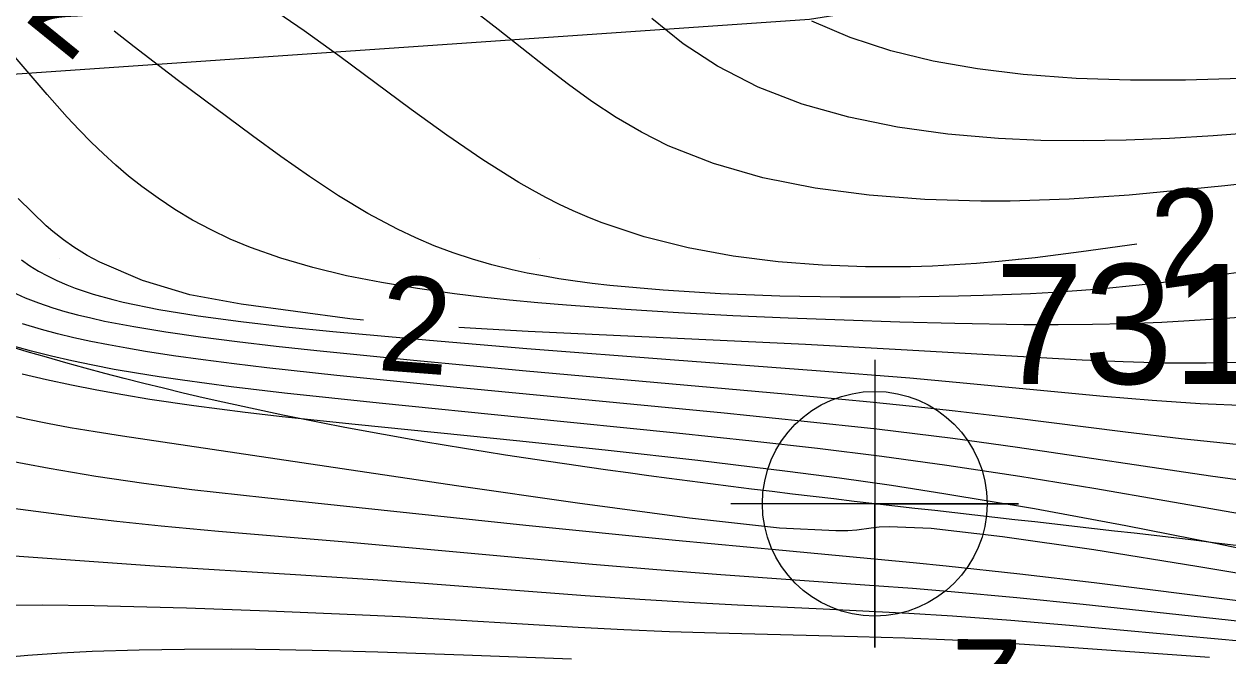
# Model space of a CAD drawing. Extents: x 2602990 to 2605851, y 618069 to 619180.
# Drawn here: x 2603869.25 to 2603894.36, y 618481.7 to 618494.88 of the extents above; entities that cross this region are included whole.
import ezdxf

# ---------------------------------------------------------------- set-up
doc = ezdxf.new("R2010")
doc.units = 0
for name, color, linetype in [('DTM Contours Major', 7, 'Continuous'), ('DTM Contours Major Text', 7, 'Continuous'), ('DTM Contours Minor', 7, 'Continuous'), ('DTM Contours Minor Text', 7, 'Continuous'), ('Exist DTM Breakline', 7, 'Continuous'), ('Exist DTM Breakline Cogo Number', 7, 'Continuous'), ('Exist DTM Breakline Cogo Point CELL', 7, 'Continuous'), ('Exist DTM Crownline', 7, 'Continuous'), ('Exist DTM QL2 LIDAR Elevation Point', 7, 'Continuous'), ('Exist Roads EOP', 7, 'Continuous'), ('PH Exist DTM Obscure Area', 7, 'Continuous')]:
    doc.layers.add(name, color=color, linetype=linetype)

# ---------------------------------------------------------------- blocks, each defined once
blk = doc.blocks.new('EXIST DTM BREAKLINE COGO POINT')
at = {"layer": 'Exist DTM Breakline Cogo Point CELL'}
blk.add_lwpolyline([(0, 0.06), (0, -0.06), (0, 0), (0.06, 0), (-0.06, 0)], dxfattribs=at)
blk.add_circle((0, 0), 0.04688, dxfattribs=at)

msp = doc.modelspace()

# ---------------------------------------------------------------- linework, layer by layer
at = {"layer": 'DTM Contours Major'}
msp.add_lwpolyline([(2603896.458, 618488.9), (2603894.122, 618488.723), (2603892.988, 618488.656), (2603892.258, 618488.628), (2603891.538, 618488.612), (2603890.822, 618488.607), (2603890.108, 618488.61), (2603888.666, 618488.635), (2603887.518, 618488.664), (2603886.357, 618488.701), (2603885.193, 618488.745), (2603884.038, 618488.797), (2603882.905, 618488.857), (2603881.804, 618488.924), (2603880.566, 618489.015), (2603879.967, 618489.066), (2603879.378, 618489.123), (2603878.799, 618489.186), (2603878.228, 618489.255), (2603877.46, 618489.363), (2603876.708, 618489.487), (2603875.979, 618489.632), (2603875.277, 618489.8), (2603874.607, 618489.995), (2603873.973, 618490.219), (2603873.553, 618490.395), (2603873.152, 618490.586), (2603872.768, 618490.793), (2603872.4, 618491.014), (2603872.047, 618491.248), (2603871.707, 618491.496), (2603871.434, 618491.712), (2603871.167, 618491.938), (2603870.907, 618492.173), (2603870.652, 618492.417), (2603870.401, 618492.673), (2603870.153, 618492.938), (2603869.735, 618493.414), (2603868.898, 618494.388)], dxfattribs=at)
at = {"layer": 'DTM Contours Minor'}
for points in [[(2603892.462, 618490.292), (2603891.3, 618490.128), (2603890.346, 618490.007), (2603889.588, 618489.927), (2603889.122, 618489.887), (2603888.662, 618489.856), (2603888.203, 618489.834), (2603887.742, 618489.82), (2603887.276, 618489.815), (2603886.801, 618489.82), (2603885.904, 618489.852), (2603884.98, 618489.924), (2603884.043, 618490.041), (2603883.106, 618490.211), (2603882.185, 618490.442), (2603881.292, 618490.74), (2603880.998, 618490.859), (2603880.708, 618490.986), (2603880.421, 618491.121), (2603880.137, 618491.265), (2603879.856, 618491.417), (2603879.576, 618491.577), (2603878.822, 618492.048), (2603878.072, 618492.561), (2603877.326, 618493.102), (2603875.838, 618494.208), (2603875.093, 618494.742), (2603874.39, 618495.219)], [(2603897.127, 618491.819), (2603894.299, 618491.51), (2603892.947, 618491.372), (2603892.304, 618491.315), (2603891.672, 618491.268), (2603891.049, 618491.231), (2603890.433, 618491.205), (2603889.821, 618491.19), (2603889.209, 618491.188), (2603888.04, 618491.221), (2603886.882, 618491.31), (2603885.751, 618491.459), (2603884.663, 618491.677), (2603883.636, 618491.97), (2603882.685, 618492.343), (2603882.128, 618492.624), (2603881.6, 618492.935), (2603881.097, 618493.27), (2603880.61, 618493.623), (2603880.132, 618493.99), (2603879.144, 618494.768), (2603878.623, 618495.17)], [(2603894.975, 618492.622), (2603894.054, 618492.55), (2603893.144, 618492.495), (2603892.243, 618492.458), (2603891.349, 618492.444), (2603890.462, 618492.456), (2603889.58, 618492.496), (2603888.518, 618492.587), (2603887.474, 618492.732), (2603886.459, 618492.939), (2603885.486, 618493.214), (2603884.567, 618493.566), (2603883.714, 618494.002), (2603883.002, 618494.473), (2603882.344, 618494.999)], [(2603894.638, 618493.748), (2603893.481, 618493.715), (2603892.331, 618493.712), (2603891.198, 618493.749), (2603890.091, 618493.83), (2603889.138, 618493.946), (2603888.216, 618494.109), (2603887.33, 618494.325), (2603886.486, 618494.602), (2603885.685, 618494.945)], [(2603896.504, 618489.968), (2603894.142, 618489.635), (2603893.332, 618489.528), (2603892.512, 618489.432), (2603891.682, 618489.351), (2603891.209, 618489.314), (2603890.731, 618489.282), (2603890.247, 618489.256), (2603889.256, 618489.217), (2603888.745, 618489.203), (2603887.529, 618489.185), (2603886.278, 618489.185), (2603885.019, 618489.208), (2603883.779, 618489.254), (2603882.586, 618489.327), (2603881.468, 618489.429), (2603881.103, 618489.471), (2603880.75, 618489.518), (2603880.407, 618489.569), (2603880.074, 618489.626), (2603879.749, 618489.688), (2603879.433, 618489.756), (2603879.012, 618489.86), (2603878.603, 618489.978), (2603878.202, 618490.11), (2603877.81, 618490.257), (2603877.422, 618490.421), (2603877.039, 618490.603), (2603876.424, 618490.933), (2603875.814, 618491.302), (2603875.209, 618491.701), (2603874.61, 618492.122), (2603874.018, 618492.554), (2603872.477, 618493.701), (2603871.551, 618494.405), (2603871.132, 618494.732)], [(2603876.331, 618488.703), (2603876.045, 618488.729), (2603873.78, 618489.041), (2603872.707, 618489.233), (2603871.721, 618489.53), (2603870.832, 618489.912), (2603870.569, 618490.057), (2603870.292, 618490.229), (2603870.073, 618490.382), (2603869.855, 618490.551), (2603869.712, 618490.672), (2603869.13, 618491.245)], [(2603869.199, 618489.96), (2603869.373, 618489.84), (2603869.553, 618489.729), (2603869.741, 618489.626), (2603869.937, 618489.53), (2603870.143, 618489.441), (2603870.32, 618489.373), (2603870.504, 618489.309), (2603870.695, 618489.248), (2603871.104, 618489.135), (2603871.32, 618489.083), (2603872.063, 618488.93), (2603872.884, 618488.795), (2603873.771, 618488.675), (2603874.712, 618488.566), (2603875.695, 618488.467), (2603877.707, 618488.284), (2603879.739, 618488.115), (2603882.821, 618487.877), (2603885.776, 618487.656), (2603887.726, 618487.498), (2603888.697, 618487.411), (2603891.768, 618487.117), (2603892.78, 618487.032), (2603893.785, 618486.965), (2603894.781, 618486.921)], [(2603869.002, 618489.292), (2603869.272, 618489.173), (2603869.555, 618489.064), (2603869.852, 618488.964), (2603870.106, 618488.888), (2603870.37, 618488.816), (2603870.645, 618488.75), (2603870.931, 618488.686), (2603871.541, 618488.569), (2603872.211, 618488.459), (2603872.932, 618488.355), (2603873.699, 618488.257), (2603874.51, 618488.162), (2603875.359, 618488.071), (2603877.373, 618487.87), (2603879.728, 618487.65), (2603885.129, 618487.17), (2603886.902, 618487.002), (2603887.787, 618486.911), (2603888.675, 618486.813), (2603889.859, 618486.671), (2603892.226, 618486.375), (2603893.391, 618486.238), (2603894.533, 618486.12)], [(2603895.278, 618485.273), (2603893.999, 618485.45), (2603889.973, 618486.046), (2603888.624, 618486.232), (2603887.831, 618486.333), (2603887.042, 618486.427), (2603885.464, 618486.6), (2603883.859, 618486.762), (2603878.346, 618487.293), (2603875.775, 618487.553), (2603874.315, 618487.713), (2603873.635, 618487.794), (2603872.987, 618487.877), (2603872.372, 618487.963), (2603871.787, 618488.052), (2603871.393, 618488.119), (2603871.013, 618488.188), (2603870.646, 618488.261), (2603870.292, 618488.338), (2603869.948, 618488.421), (2603869.614, 618488.51), (2603869.221, 618488.627)], [(2603908.767, 618486.62), (2603907.915, 618486.863), (2603907.045, 618487.082), (2603906.159, 618487.278), (2603905.165, 618487.47), (2603904.157, 618487.633), (2603903.138, 618487.767), (2603902.111, 618487.869), (2603901.08, 618487.938), (2603900.047, 618487.973), (2603899.011, 618487.973), (2603897.978, 618487.947), (2603895.928, 618487.862), (2603894.913, 618487.825), (2603893.908, 618487.806), (2603893.041, 618487.81), (2603892.18, 618487.833), (2603891.32, 618487.869), (2603890.459, 618487.916), (2603887.676, 618488.081), (2603885.553, 618488.193), (2603879.77, 618488.467), (2603878.913, 618488.513), (2603878.324, 618488.549)], [(2603896.006, 618484.419), (2603893.089, 618484.93), (2603891.564, 618485.192), (2603890.025, 618485.444), (2603888.497, 618485.675), (2603887.147, 618485.859), (2603885.8, 618486.025), (2603884.43, 618486.18), (2603882.864, 618486.346), (2603879.686, 618486.666), (2603876.656, 618486.969), (2603874.685, 618487.18), (2603873.575, 618487.312), (2603872.554, 618487.449), (2603872.071, 618487.52), (2603871.595, 618487.597), (2603871.134, 618487.677), (2603870.686, 618487.763), (2603870.25, 618487.854), (2603869.824, 618487.951), (2603869.407, 618488.056), (2603868.91, 618488.194)], [(2603869.215, 618487.585), (2603869.723, 618487.464), (2603870.239, 618487.352), (2603870.768, 618487.248), (2603871.312, 618487.15), (2603871.873, 618487.058), (2603872.794, 618486.924), (2603873.867, 618486.787), (2603874.638, 618486.697), (2603876.162, 618486.533), (2603879.596, 618486.184), (2603881.435, 618485.992), (2603883.307, 618485.784), (2603885.178, 618485.556), (2603886.263, 618485.412), (2603887.346, 618485.258), (2603888.436, 618485.09), (2603890.329, 618484.771), (2603892.233, 618484.42), (2603894.106, 618484.051), (2603895.906, 618483.677)], [(2603886.185, 618484.308), (2603885.013, 618484.365), (2603883.131, 618484.574), (2603880.797, 618484.883), (2603878.271, 618485.245), (2603871.305, 618486.282), (2603870.733, 618486.373), (2603870.215, 618486.461), (2603869.738, 618486.549), (2603869.293, 618486.639), (2603868.869, 618486.733)], [(2603868.725, 618485.812), (2603869.779, 618485.615), (2603870.749, 618485.451), (2603871.753, 618485.302), (2603872.749, 618485.173), (2603874.271, 618485.002), (2603879.716, 618484.43), (2603882.838, 618484.116), (2603885.073, 618483.903), (2603887.8, 618483.648), (2603888.487, 618483.579), (2603890.024, 618483.412), (2603891.576, 618483.23), (2603894.627, 618482.851), (2603897.435, 618482.503), (2603901.02, 618482.09), (2603902.018, 618481.967), (2603903.066, 618481.826), (2603904.44, 618481.621)], [(2603868.371, 618484.864), (2603870.297, 618484.615), (2603871.188, 618484.509), (2603872.109, 618484.41), (2603873.306, 618484.3), (2603875.972, 618484.077), (2603881.109, 618483.615), (2603882.453, 618483.5), (2603883.785, 618483.395), (2603886.984, 618483.169), (2603887.784, 618483.109), (2603888.592, 618483.044), (2603889.961, 618482.918), (2603891.345, 618482.777), (2603895.398, 618482.337), (2603896.654, 618482.21), (2603897.865, 618482.1), (2603900.796, 618481.858), (2603901.445, 618481.799), (2603902.078, 618481.737)], [(2603895.922, 618483.193), (2603893.718, 618483.565), (2603891.57, 618483.909), (2603889.661, 618484.186), (2603888.176, 618484.359), (2603887.296, 618484.389), (2603887.087, 618484.383), (2603886.923, 618484.366), (2603886.621, 618484.324), (2603886.433, 618484.31), (2603886.185, 618484.308)], [(2603901.081, 618481.59), (2603897.359, 618481.801), (2603896.614, 618481.849), (2603895.855, 618481.904), (2603894.69, 618482), (2603891.058, 618482.333), (2603889.833, 618482.437), (2603888.617, 618482.528), (2603887.711, 618482.584), (2603885.919, 618482.674), (2603884.134, 618482.757), (2603883.237, 618482.805), (2603882.098, 618482.875), (2603880.956, 618482.954), (2603877.601, 618483.209), (2603876.534, 618483.286), (2603874.912, 618483.392), (2603871.972, 618483.572), (2603869.054, 618483.779)], [(2603893.976, 618481.662), (2603890.762, 618481.895), (2603889.689, 618481.966), (2603888.617, 618482.025), (2603887.624, 618482.067), (2603886.635, 618482.098), (2603883.69, 618482.171), (2603882.716, 618482.204), (2603881.761, 618482.245), (2603880.811, 618482.294), (2603877.091, 618482.511), (2603876.162, 618482.558), (2603874.354, 618482.635), (2603872.641, 618482.693), (2603870.715, 618482.744), (2603869.635, 618482.757), (2603868.761, 618482.75)], [(2603868.544, 618481.641), (2603869.329, 618481.713), (2603870.035, 618481.763), (2603870.674, 618481.796), (2603871.651, 618481.828), (2603872.598, 618481.842), (2603873.577, 618481.843), (2603874.581, 618481.834), (2603875.602, 618481.814), (2603876.631, 618481.786), (2603878.415, 618481.723), (2603880.674, 618481.635)]]:
    msp.add_lwpolyline(points, dxfattribs=at)
at = {"layer": 'Exist DTM Breakline'}
for points in [[(2603647.352, 618520.802), (2603704.337, 618541.966), (2603758.983, 618562.663), (2603811.118, 618582.434), (2603865.604, 618602.567), (2603913.966, 618621.231), (2603963.574, 618640.143), (2603974.725, 618636.355), (2603978.77, 618630.138), (2603971.844, 618627.992), (2603956.88, 618621.982), (2603923.969, 618609.772), (2603877.426, 618591.796), (2603827.273, 618571.857), (2603776.875, 618552.809), (2603720.479, 618530.104), (2603675.109, 618514.176), (2603657.355, 618505.354), (2603640.368, 618498.804), (2603619.191, 618491.366), (2603591.676, 618480.386)], [(2603960.322, 618464.794), (2603943.561, 618466.423), (2603912.844, 618480.137), (2603886.997, 618484.874), (2603860.931, 618491.465), (2603840.136, 618511.727)]]:
    msp.add_spline(points, degree=3, dxfattribs=at)
at = {"layer": 'Exist DTM Crownline'}
msp.add_spline([(2603233.488, 618380.754), (2603285.185, 618400.095), (2603335.457, 618418.629), (2603390.812, 618439.069), (2603440.087, 618457.325), (2603493.996, 618477.231), (2603542.655, 618495.301), (2603600.808, 618516.867), (2603653.659, 618536.362), (2603706.222, 618555.742), (2603764.811, 618577.593), (2603823.52, 618599.847), (2603878.564, 618620.56), (2603937.951, 618643.078), (2603997.369, 618665.789), (2604036.209, 618680.665), (2604055.311, 618688.017)], degree=3, dxfattribs=at)
at = {"layer": 'Exist DTM QL2 LIDAR Elevation Point'}
for p, q in [((2603870, 618490), (2603870, 618490)), ((2603880, 618490), (2603880, 618490)), ((2603890, 618490), (2603890, 618490))]:
    msp.add_line(p, q, dxfattribs=at)
at = {"layer": 'Exist Roads EOP'}
for points in [[(2603230.17, 618389.98), (2603282.929, 618409.597), (2603332.773, 618427.868), (2603388.167, 618448.413), (2603437.203, 618466.721), (2603490.778, 618486.527), (2603539.039, 618504.558), (2603597.451, 618526.156), (2603651.053, 618545.972), (2603705.208, 618566.084), (2603762.02, 618587.183), (2603820.334, 618609.162), (2603876.341, 618629.99), (2603934.909, 618652.28), (2603996.409, 618675.568), (2604033.216, 618689.957), (2604052.01, 618697.199)], [(2604034.633, 618668.486), (2603984.89, 618650.123), (2603936.767, 618631.654), (2603888.195, 618613.335), (2603837.766, 618594.258), (2603782.918, 618573.705), (2603731.939, 618554.39), (2603671.126, 618532.171), (2603621.822, 618514.106), (2603561.545, 618491.877), (2603506.421, 618471.293), (2603452.163, 618451.33), (2603398.364, 618431.316), (2603341.431, 618410.355), (2603281.65, 618388.199), (2603223.033, 618366.475), (2603185.717, 618352.612)]]:
    msp.add_spline(points, degree=3, dxfattribs=at)
at = {"layer": 'PH Exist DTM Obscure Area'}
msp.add_lwpolyline([(2603824.756, 618483.004), (2603837.288, 618487.144), (2603847.483, 618490.081), (2603855.917, 618492.764), (2603867.192, 618493.715), (2603885.635, 618494.983), (2603893.615, 618496.249), (2603899.322, 618500.899), (2603906.066, 618507.442), (2603912.917, 618514.927)], dxfattribs=at)

# ---------------------------------------------------------------- block references
at = {"layer": 'Exist DTM Breakline Cogo Point CELL', "xscale": 50, "yscale": 50}
msp.add_blockref('EXIST DTM BREAKLINE COGO POINT', (2603886.997, 618484.874), dxfattribs=at)

# ---------------------------------------------------------------- texts
at = {"layer": 'DTM Contours Major Text'}
msp.add_text('2', height=2, rotation=179.5597, dxfattribs=at).set_placement((2603890.08, 618482.039))
at = {"layer": 'DTM Contours Minor Text'}
for rotation, p in [(320.9737, (2603869.217, 618494.996)), (8.038, (2603892.945, 618489.35)), (355.5783, (2603876.598, 618487.668))]:
    msp.add_text('2', height=2, rotation=rotation, dxfattribs=at).set_placement(p)
at = {"layer": 'Exist DTM Breakline Cogo Number'}
msp.add_text('731', height=2.5, dxfattribs=at).set_placement((2603889.497, 618487.374))

doc.saveas('drawing.dxf')
